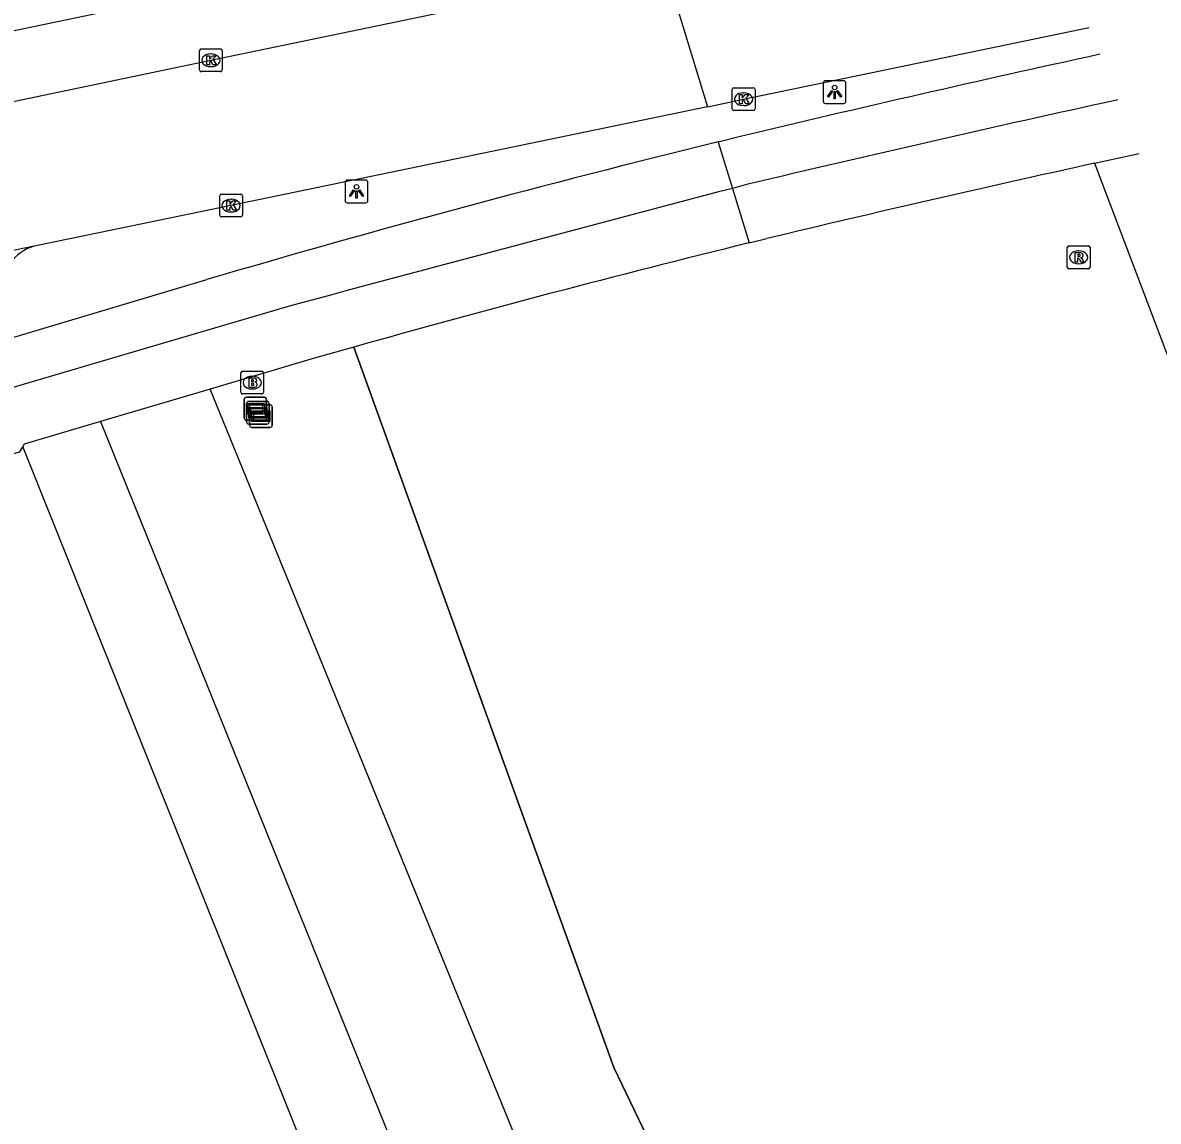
# Model space of a CAD drawing. Extents: x 162990 to 165007, y 383433 to 384336.
# Drawn here: x 164752.33 to 164802.18, y 384260.22 to 384308.43 of the extents above; entities that cross this region are included whole.
import ezdxf

# ---------------------------------------------------------------- set-up
doc = ezdxf.new("R2010")
doc.units = 0
for name, color, linetype in [('IMGEO_Brandkraan', 7, 'Continuous'), ('IMGEO_Fietspad_open', 7, 'Continuous'), ('IMGEO_Grasland_overig', 7, 'Continuous'), ('IMGEO_Groenvoorziening', 7, 'Continuous'), ('IMGEO_Hek', 7, 'Continuous'), ('IMGEO_Kolk', 7, 'Continuous'), ('IMGEO_Lichtpunt', 7, 'Continuous'), ('IMGEO_Loofbos', 7, 'Continuous'), ('IMGEO_Parkeervlak_open', 7, 'Continuous'), ('IMGEO_Rijbaan_lokaal_open', 7, 'Continuous'), ('IMGEO_Rioolput', 7, 'Continuous'), ('IMGEO_Verklikker', 7, 'Continuous'), ('IMGEO_Voetpad_open', 7, 'Continuous')]:
    doc.layers.add(name, color=color, linetype=linetype)

msp = doc.modelspace()

# ---------------------------------------------------------------- linework, layer by layer
at = {"layer": 'IMGEO_Brandkraan'}
for p, q in [((164761.908, 384292.214), (164761.908, 384293.066)), ((164761.983, 384293.14), (164762.835, 384293.14)), ((164762.396, 384292.92), (164762.421, 384292.92)), ((164762.909, 384293.066), (164762.909, 384292.214)), ((164762.835, 384292.14), (164761.983, 384292.14)), ((164762.419, 384292.36), (164762.394, 384292.36))]:
    msp.add_line(p, q, dxfattribs=at)
for points in [[(164761.908, 384292.214), (164761.908, 384293.066)], [(164761.983, 384293.14), (164762.835, 384293.14)], [(164762.909, 384293.066), (164762.909, 384292.214)], [(164762.256, 384292.84), (164762.256, 384292.44), (164762.469, 384292.44)], [(164762.487, 384292.84), (164762.256, 384292.84)], [(164762.435, 384292.759), (164762.381, 384292.759), (164762.381, 384292.683)], [(164762.381, 384292.683), (164762.434, 384292.683)], [(164762.443, 384292.607), (164762.381, 384292.607), (164762.381, 384292.526)], [(164762.381, 384292.526), (164762.443, 384292.526)], [(164762.835, 384292.14), (164761.983, 384292.14)]]:
    msp.add_lwpolyline(points, dxfattribs=at)
for centre, radius, start, end in [((164761.985, 384293.064), 0.0765, 91.552, 178.448), ((164761.985, 384293.064), 0.0765, 91.552, 178.448), ((164762.833, 384293.064), 0.0765, 1.552, 88.448), ((164762.833, 384293.064), 0.0765, 1.552, 88.448), ((164762.436, 384292.721), 0.0379, 267.8285, 90.9355), ((164762.444, 384292.566), 0.0404, 269.8759, 90.5077), ((164762.475, 384292.691), 0.251, 268.6676, 293.5347), ((164762.491, 384292.695), 0.145, 59.4692, 91.5367), ((164762.516, 384292.742), 0.0922, 285.5137, 58.1501), ((164762.521, 384292.55), 0.105, 301.3115, 78.989), ((164761.985, 384292.216), 0.0765, 181.552, 268.448), ((164761.985, 384292.216), 0.0765, 181.552, 268.448), ((164762.833, 384292.216), 0.0765, 271.552, 358.448), ((164762.833, 384292.216), 0.0765, 271.552, 358.448)]:
    msp.add_arc(centre, radius, start, end, dxfattribs=at)
for centre, major_axis, ratio, start_param, end_param in [((164762.395, 384292.64), (-0.387, 0.002), 0.722429, 4.712389, 7.853982), ((164762.42, 384292.64), (-0.39, 0.002), 0.717154, 1.570796, 4.712389)]:
    msp.add_ellipse(centre, major_axis=major_axis, ratio=ratio, start_param=start_param, end_param=end_param, dxfattribs=at)
at = {"layer": 'IMGEO_Fietspad_open'}
for points in [[(164779.659, 384313.863), (164758.566, 384309.469), (164720.656, 384301.571), (164704.798, 384298.309), (164705.407, 384295.319)], [(164783.849, 384303.438), (164782.865, 384303.199)], [(164782.865, 384303.199), (164783.485, 384301.165)], [(164784.103, 384301.327), (164783.485, 384301.165)], [(164750.072, 384294.08), (164760.414, 384297.16)], [(164764.089, 384296.01), (164757.17, 384293.969), (164750.702, 384292.069), (164743.968, 384290.05), (164733.411, 384286.927), (164719.842, 384283.366), (164702.008, 384279.048), (164686.015, 384275.841), (164664.708, 384271.421), (164632.821, 384264.869), (164621.939, 384262.625), (164615.08, 384261.039), (164596.703, 384257.177), (164547.661, 384247.037), (164518.811, 384240.991), (164456.723, 384228.059), (164420.995, 384220.561), (164381.266, 384212.358), (164363.012, 384208.561), (164362.291, 384208.423)]]:
    msp.add_lwpolyline(points, dxfattribs=at)
for centre, radius, start, end in [((164960.192, 383568.98), 755.332, 102.273861, 103.501082), ((164986.286, 383452.668), 872.411, 102.301629, 103.400267), ((164899.569, 383824.579), 492.643, 103.70331, 106.40749), ((165545.226, 381396), 3003.37, 104.692354, 105.075221)]:
    msp.add_arc(centre, radius, start, end, dxfattribs=at)
at = {"layer": 'IMGEO_Grasland_overig'}
for points in [[(164755.751, 384290.931), (164811.531, 384152.924)], [(164811.531, 384152.924), (164807.778, 384151.44), (164752.334, 384289.838)]]:
    msp.add_lwpolyline(points, dxfattribs=at)
at = {"layer": 'IMGEO_Groenvoorziening'}
msp.add_lwpolyline([(164814.956, 384154.279), (164816.667, 384154.952), (164760.557, 384292.354)], dxfattribs=at)
at = {"layer": 'IMGEO_Hek'}
for points in [[(164766.868, 384294.202), (164778.277, 384262.581), (164785.864, 384246.808), (164797.197, 384217.45), (164806.633, 384194.905), (164807.706, 384194.358), (164822.385, 384157.123), (164825.814, 384158.527)], [(164814.956, 384154.279), (164816.667, 384154.952), (164760.557, 384292.354)]]:
    msp.add_lwpolyline(points, dxfattribs=at)
at = {"layer": 'IMGEO_Kolk'}
for p, q in [((164760.093, 384306.36), (164760.093, 384307.212)), ((164760.168, 384307.286), (164761.02, 384307.286)), ((164760.581, 384307.066), (164760.606, 384307.066)), ((164761.094, 384307.212), (164761.094, 384306.36)), ((164760.604, 384306.506), (164760.579, 384306.506)), ((164761.02, 384306.286), (164760.168, 384306.286)), ((164783.478, 384304.652), (164783.478, 384305.504)), ((164783.553, 384305.578), (164784.405, 384305.578)), ((164783.966, 384305.358), (164783.991, 384305.358)), ((164784.479, 384305.504), (164784.479, 384304.652)), ((164784.405, 384304.578), (164783.553, 384304.578)), ((164783.989, 384304.798), (164783.964, 384304.798)), ((164761.054, 384300.91), (164761.906, 384300.91)), ((164760.979, 384299.984), (164760.979, 384300.836)), ((164761.467, 384300.69), (164761.492, 384300.69)), ((164761.98, 384300.836), (164761.98, 384299.984)), ((164761.906, 384299.91), (164761.054, 384299.91)), ((164761.49, 384300.13), (164761.465, 384300.13))]:
    msp.add_line(p, q, dxfattribs=at)
for points in [[(164760.093, 384306.36), (164760.093, 384307.212)], [(164760.168, 384307.286), (164761.02, 384307.286)], [(164760.414, 384306.986), (164760.537, 384306.986), (164760.537, 384306.835), (164760.667, 384306.986), (164760.831, 384306.986), (164760.685, 384306.835), (164760.838, 384306.586), (164760.686, 384306.586), (164760.601, 384306.75), (164760.537, 384306.683), (164760.537, 384306.586), (164760.414, 384306.586), (164760.414, 384306.986)], [(164761.094, 384307.212), (164761.094, 384306.36)], [(164761.02, 384306.286), (164760.168, 384306.286)], [(164783.478, 384304.652), (164783.478, 384305.504)], [(164783.553, 384305.578), (164784.405, 384305.578)], [(164784.479, 384305.504), (164784.479, 384304.652)], [(164783.799, 384305.278), (164783.922, 384305.278), (164783.922, 384305.127), (164784.052, 384305.278), (164784.216, 384305.278), (164784.07, 384305.127), (164784.223, 384304.878), (164784.071, 384304.878), (164783.986, 384305.042), (164783.922, 384304.975), (164783.922, 384304.878), (164783.799, 384304.878), (164783.799, 384305.278)], [(164784.405, 384304.578), (164783.553, 384304.578)], [(164761.054, 384300.91), (164761.906, 384300.91)], [(164760.979, 384299.984), (164760.979, 384300.836)], [(164761.3, 384300.61), (164761.423, 384300.61), (164761.423, 384300.459), (164761.553, 384300.61), (164761.717, 384300.61), (164761.571, 384300.459), (164761.724, 384300.21), (164761.572, 384300.21), (164761.487, 384300.374), (164761.423, 384300.307), (164761.423, 384300.21), (164761.3, 384300.21), (164761.3, 384300.61)], [(164761.98, 384300.836), (164761.98, 384299.984)], [(164761.906, 384299.91), (164761.054, 384299.91)]]:
    msp.add_lwpolyline(points, dxfattribs=at)
for centre, start, end in [((164760.17, 384307.21), 91.552, 178.448), ((164760.17, 384307.21), 91.552, 178.448), ((164761.018, 384307.21), 1.552, 88.448), ((164761.018, 384307.21), 1.552, 88.448), ((164760.17, 384306.362), 181.552, 268.448), ((164760.17, 384306.362), 181.552, 268.448), ((164761.018, 384306.362), 271.552, 358.448), ((164761.018, 384306.362), 271.552, 358.448), ((164783.555, 384305.502), 91.552, 178.448), ((164783.555, 384305.502), 91.552, 178.448), ((164784.403, 384305.502), 1.552, 88.448), ((164784.403, 384305.502), 1.552, 88.448), ((164783.555, 384304.654), 181.552, 268.448), ((164783.555, 384304.654), 181.552, 268.448), ((164784.403, 384304.654), 271.552, 358.448), ((164784.403, 384304.654), 271.552, 358.448), ((164761.056, 384300.834), 91.552, 178.448), ((164761.056, 384300.834), 91.552, 178.448), ((164761.904, 384300.834), 1.552, 88.448), ((164761.904, 384300.834), 1.552, 88.448), ((164761.056, 384299.986), 181.552, 268.448), ((164761.056, 384299.986), 181.552, 268.448), ((164761.904, 384299.986), 271.552, 358.448), ((164761.904, 384299.986), 271.552, 358.448)]:
    msp.add_arc(centre, 0.0765, start, end, dxfattribs=at)
for centre, major_axis, ratio, start_param, end_param in [((164760.58, 384306.786), (-0.387, 0.002), 0.722429, 4.712389, 7.853982), ((164760.605, 384306.786), (-0.39, 0.002), 0.717154, 1.570796, 4.712389), ((164783.965, 384305.078), (-0.387, 0.002), 0.722429, 4.712389, 7.853982), ((164783.99, 384305.078), (-0.39, 0.002), 0.717154, 1.570796, 4.712389), ((164761.466, 384300.41), (-0.387, 0.002), 0.722429, 4.712389, 7.853982), ((164761.491, 384300.41), (-0.39, 0.002), 0.717154, 1.570796, 4.712389)]:
    msp.add_ellipse(centre, major_axis=major_axis, ratio=ratio, start_param=start_param, end_param=end_param, dxfattribs=at)
at = {"layer": 'IMGEO_Lichtpunt'}
for p, q in [((164788.377, 384305.889), (164787.569, 384305.889)), ((164788.377, 384305.889), (164787.569, 384305.889)), ((164787.475, 384305.794), (164787.475, 384304.987)), ((164787.475, 384305.794), (164787.475, 384304.987)), ((164788.471, 384304.987), (164788.471, 384305.794)), ((164788.471, 384304.987), (164788.471, 384305.794)), ((164787.569, 384304.893), (164788.377, 384304.893)), ((164787.569, 384304.893), (164788.377, 384304.893)), ((164766.487, 384301.433), (164766.487, 384300.626)), ((164766.487, 384301.433), (164766.487, 384300.626)), ((164767.389, 384301.528), (164766.581, 384301.528)), ((164767.389, 384301.528), (164766.581, 384301.528)), ((164767.483, 384300.626), (164767.483, 384301.433)), ((164767.483, 384300.626), (164767.483, 384301.433)), ((164766.581, 384300.532), (164767.389, 384300.532)), ((164766.581, 384300.532), (164767.389, 384300.532))]:
    msp.add_line(p, q, dxfattribs=at)
for points in [[(164787.849, 384305.458), (164787.888, 384305.43), (164787.7, 384305.168), (164787.662, 384305.195), (164787.849, 384305.458)], [(164787.951, 384305.41), (164787.998, 384305.41), (164787.998, 384305.088), (164787.951, 384305.088), (164787.951, 384305.41)], [(164788.061, 384305.43), (164788.099, 384305.457), (164788.286, 384305.195), (164788.247, 384305.167), (164788.061, 384305.43)], [(164766.861, 384301.097), (164766.9, 384301.069), (164766.712, 384300.807), (164766.674, 384300.834), (164766.861, 384301.097)], [(164766.963, 384301.049), (164767.01, 384301.049), (164767.01, 384300.727), (164766.963, 384300.727), (164766.963, 384301.049)], [(164767.073, 384301.069), (164767.111, 384301.096), (164767.298, 384300.834), (164767.259, 384300.806), (164767.073, 384301.069)]]:
    msp.add_lwpolyline(points, dxfattribs=at)
for centre in [(164787.974, 384305.592), (164766.986, 384301.231)]:
    msp.add_circle(centre, 0.0994, dxfattribs=at)
for centre, start, end in [((164787.569, 384305.794), 90, 180), ((164787.569, 384305.794), 90, 180), ((164788.377, 384305.794), 0, 90), ((164788.377, 384305.794), 0, 90), ((164787.569, 384304.987), 180, 270), ((164787.569, 384304.987), 180, 270), ((164788.377, 384304.987), 270, 0), ((164788.377, 384304.987), 270, 360), ((164766.581, 384301.433), 90, 180), ((164766.581, 384301.433), 90, 180), ((164767.389, 384301.433), 0, 90), ((164767.389, 384301.433), 0, 90), ((164766.581, 384300.626), 180, 270), ((164766.581, 384300.626), 180, 270), ((164767.389, 384300.626), 270, 0), ((164767.389, 384300.626), 270, 360)]:
    msp.add_arc(centre, 0.0946, start, end, dxfattribs=at)
at = {"layer": 'IMGEO_Loofbos'}
for points in [[(164799.386, 384302.264), (164835.862, 384206.157), (164824.54, 384201.527), (164810.909, 384195.953), (164821.077, 384170.422), (164825.814, 384158.527)], [(164825.814, 384158.527), (164822.385, 384157.123), (164807.706, 384194.358), (164806.633, 384194.905), (164797.197, 384217.45), (164785.864, 384246.808), (164778.277, 384262.581), (164766.868, 384294.202)]]:
    msp.add_lwpolyline(points, dxfattribs=at)
at = {"layer": 'IMGEO_Parkeervlak_open'}
msp.add_arc((164753.342, 384296.774), 1.916, 105.2514, 145.5922, dxfattribs=at)
at = {"layer": 'IMGEO_Rijbaan_lokaal_open'}
for points in [[(164705.407, 384295.319), (164717.425, 384297.848), (164738.536, 384302.178), (164760.594, 384306.786), (164780.506, 384310.925)], [(164780.506, 384310.925), (164782.392, 384304.749)], [(164782.392, 384304.749), (164783.979, 384305.078), (164799.153, 384308.224)], [(164782.392, 384304.749), (164761.48, 384300.41), (164752.981, 384298.656), (164752.838, 384298.623)], [(164752.838, 384298.623), (164727.875, 384293.439), (164700.168, 384287.62), (164667.954, 384280.937), (164627.992, 384272.609), (164555.352, 384257.53), (164524.346, 384251.088), (164450.33, 384235.678), (164421.166, 384229.639), (164391.945, 384223.533), (164379.422, 384220.92)]]:
    msp.add_lwpolyline(points, dxfattribs=at)
at = {"layer": 'IMGEO_Rioolput'}
for p, q in [((164798.187, 384297.712), (164798.187, 384298.564)), ((164798.262, 384298.638), (164799.114, 384298.638)), ((164798.675, 384298.418), (164798.7, 384298.418)), ((164799.188, 384298.564), (164799.188, 384297.712)), ((164798.698, 384297.858), (164798.673, 384297.858)), ((164799.114, 384297.638), (164798.262, 384297.638))]:
    msp.add_line(p, q, dxfattribs=at)
for points in [[(164798.187, 384297.712), (164798.187, 384298.564)], [(164798.262, 384298.638), (164799.114, 384298.638)], [(164799.188, 384298.564), (164799.188, 384297.712)], [(164798.776, 384298.336), (164798.524, 384298.338), (164798.524, 384297.938)], [(164798.524, 384297.938), (164798.648, 384297.938), (164798.648, 384298.1), (164798.659, 384298.1)], [(164798.702, 384298.257), (164798.648, 384298.257), (164798.648, 384298.176)], [(164798.648, 384298.176), (164798.7, 384298.176)], [(164798.706, 384298.071), (164798.777, 384297.938), (164798.917, 384297.938), (164798.852, 384298.064)], [(164799.114, 384297.638), (164798.262, 384297.638)]]:
    msp.add_lwpolyline(points, dxfattribs=at)
for centre, radius, start, end in [((164798.264, 384298.562), 0.0765, 91.552, 178.448), ((164798.264, 384298.562), 0.0765, 91.552, 178.448), ((164799.112, 384298.562), 0.0765, 1.552, 88.448), ((164799.112, 384298.562), 0.0765, 1.552, 88.448), ((164798.658, 384298.047), 0.0533, 26.0293, 88.6989), ((164798.684, 384298.365), 0.19, 274.7715, 282.9687), ((164798.708, 384298.161), 0.0964, 77.0061, 93.1865), ((164798.722, 384298.218), 0.0378, 276.6634, 79.6772), ((164798.775, 384298.226), 0.109, 350.3612, 89.416), ((164798.773, 384298.226), 0.112, 277.5842, 350.9817), ((164798.757, 384298.011), 0.108, 29.5134, 73.7905), ((164798.264, 384297.714), 0.0765, 181.552, 268.448), ((164798.264, 384297.714), 0.0765, 181.552, 268.448), ((164799.112, 384297.714), 0.0765, 271.552, 358.448), ((164799.112, 384297.714), 0.0765, 271.552, 358.448)]:
    msp.add_arc(centre, radius, start, end, dxfattribs=at)
for centre, major_axis, ratio, start_param, end_param in [((164798.674, 384298.138), (-0.387, 0.002), 0.722429, 4.712389, 7.853982), ((164798.699, 384298.138), (-0.39, 0.002), 0.717154, 1.570796, 4.712389)]:
    msp.add_ellipse(centre, major_axis=major_axis, ratio=ratio, start_param=start_param, end_param=end_param, dxfattribs=at)
at = {"layer": 'IMGEO_Verklikker'}
for p, q in [((164762.052, 384291.094), (164762.052, 384291.894)), ((164762.052, 384291.894), (164762.052, 384291.094)), ((164762.152, 384291.994), (164762.942, 384291.994)), ((164762.942, 384291.994), (164762.152, 384291.994)), ((164763.042, 384291.894), (164763.042, 384291.094)), ((164763.042, 384291.094), (164763.042, 384291.894)), ((164762.16, 384290.917), (164762.16, 384291.717)), ((164762.16, 384291.717), (164762.16, 384290.917)), ((164762.26, 384291.817), (164763.05, 384291.817)), ((164763.05, 384291.817), (164762.26, 384291.817)), ((164762.295, 384290.771), (164762.295, 384291.571)), ((164762.295, 384291.571), (164762.295, 384290.771)), ((164762.395, 384291.671), (164763.185, 384291.671)), ((164763.185, 384291.671), (164762.395, 384291.671)), ((164763.15, 384291.717), (164763.15, 384290.917)), ((164763.15, 384290.917), (164763.15, 384291.717)), ((164763.285, 384291.571), (164763.285, 384290.771)), ((164763.285, 384290.771), (164763.285, 384291.571)), ((164762.942, 384290.994), (164762.152, 384290.994)), ((164762.152, 384290.994), (164762.942, 384290.994)), ((164763.05, 384290.817), (164762.26, 384290.817)), ((164762.26, 384290.817), (164763.05, 384290.817)), ((164763.185, 384290.671), (164762.395, 384290.671)), ((164762.395, 384290.671), (164763.185, 384290.671))]:
    msp.add_line(p, q, dxfattribs=at)
for points in [[(164762.153, 384291.726), (164762.941, 384291.726), (164762.941, 384291.262), (164762.153, 384291.262), (164762.153, 384291.726)], [(164762.218, 384291.661), (164762.218, 384291.327), (164762.876, 384291.327), (164762.876, 384291.661), (164762.218, 384291.661)], [(164762.261, 384291.549), (164763.049, 384291.549), (164763.049, 384291.085), (164762.261, 384291.085), (164762.261, 384291.549)], [(164762.326, 384291.484), (164762.326, 384291.15), (164762.984, 384291.15), (164762.984, 384291.484), (164762.326, 384291.484)], [(164762.396, 384291.403), (164763.184, 384291.403), (164763.184, 384290.939), (164762.396, 384290.939), (164762.396, 384291.403)], [(164762.461, 384291.338), (164762.461, 384291.004), (164763.119, 384291.004), (164763.119, 384291.338), (164762.461, 384291.338)]]:
    msp.add_lwpolyline(points, dxfattribs=at)
for centre, start, end in [((164762.152, 384291.894), 90, 180), ((164762.152, 384291.894), 90, 180), ((164762.942, 384291.894), 0, 90), ((164762.942, 384291.894), 360, 90), ((164762.26, 384291.717), 90, 180), ((164762.26, 384291.717), 90, 180), ((164762.395, 384291.571), 90, 180), ((164762.395, 384291.571), 90, 180), ((164763.05, 384291.717), 0, 90), ((164763.05, 384291.717), 360, 90), ((164763.185, 384291.571), 0, 90), ((164763.185, 384291.571), 360, 90), ((164762.152, 384291.094), 180, 270), ((164762.152, 384291.094), 180, 270), ((164762.26, 384290.917), 180, 270), ((164762.26, 384290.917), 180, 270), ((164762.942, 384291.094), 270, 0), ((164762.942, 384291.094), 270, 0), ((164763.05, 384290.917), 270, 0), ((164763.05, 384290.917), 270, 0), ((164762.395, 384290.771), 180, 270), ((164762.395, 384290.771), 180, 270), ((164763.185, 384290.771), 270, 0), ((164763.185, 384290.771), 270, 0)]:
    msp.add_arc(centre, 0.1, start, end, dxfattribs=at)
at = {"layer": 'IMGEO_Voetpad_open'}
for points in [[(164799.386, 384302.264), (164801.347, 384302.69)], [(164783.485, 384301.165), (164784.217, 384298.769)], [(164784.217, 384298.769), (164784.999, 384298.96)], [(164766.868, 384294.202), (164765.193, 384293.727), (164760.557, 384292.354)], [(164760.557, 384292.354), (164755.751, 384290.931)], [(164755.751, 384290.931), (164752.4, 384289.938), (164752.334, 384289.838)], [(164752.334, 384289.838), (164752.171, 384289.59), (164744.852, 384287.362), (164744.752, 384287.648), (164734.108, 384284.502), (164720.339, 384280.867), (164702.542, 384276.682), (164686.645, 384273.366), (164665.18, 384268.947), (164630.232, 384261.754), (164622.704, 384260.182), (164616.469, 384258.928), (164596.861, 384254.804), (164547.288, 384244.537), (164519.345, 384238.71), (164457.286, 384225.763), (164422.862, 384218.593), (164381.454, 384209.967), (164377.884, 384209.229)]]:
    msp.add_lwpolyline(points, dxfattribs=at)
for centre, radius, start, end in [((164957.52, 383580.706), 738.683, 102.361317, 103.50631), ((164908.684, 383790.712), 523.081, 103.76553, 105.7307)]:
    msp.add_arc(centre, radius, start, end, dxfattribs=at)

doc.saveas('drawing.dxf')
